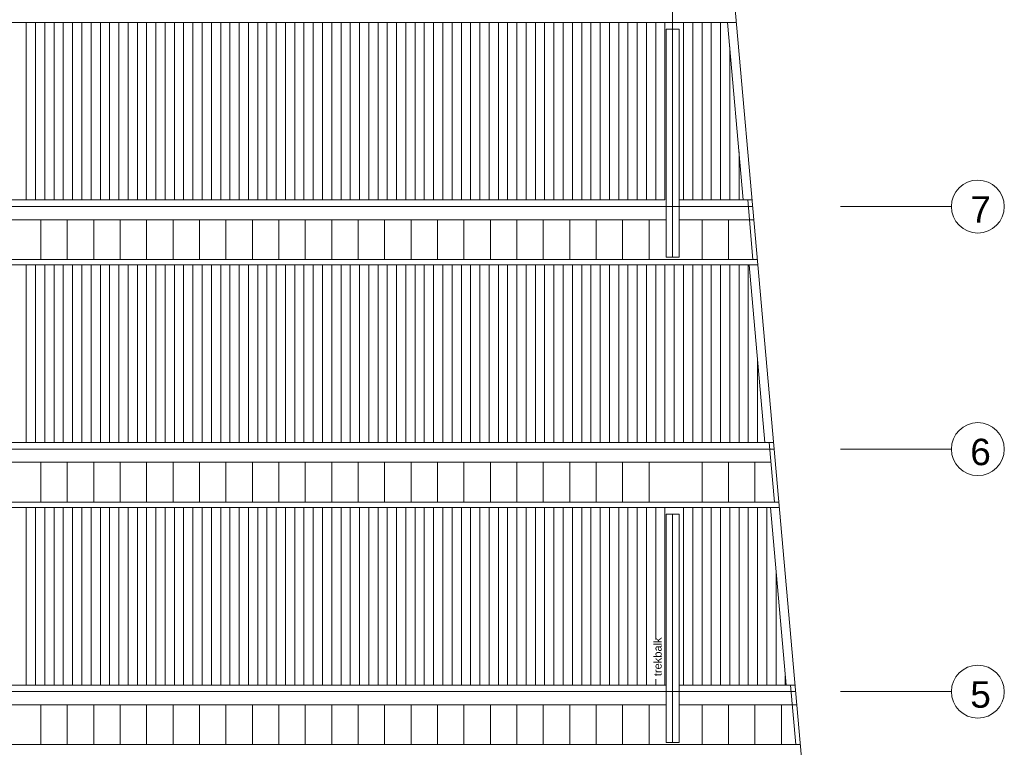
# Model space of a CAD drawing. Header units: millimetres. Extents: x -13022 to 1371524, y -38729 to 632593.
# Tile 337 of 381: x 819611 to 841950, y 587990 to 604490. Entities that reach past the tile are written whole.
import ezdxf
from ezdxf.lldxf.tags import DXFTag

# ---------------------------------------------------------------- set-up
doc = ezdxf.new("R2010")
doc.units = ezdxf.units.MM
doc.header["$LTSCALE"] = 35
doc.layers.add('A LIJN 1', color=1, linetype='Continuous', lineweight=20)
doc.layers.add('A LIJN 9', color=252, linetype='Continuous', lineweight=18)
doc.styles.add('Arial16', font='arial.ttf', dxfattribs={"height": 0.35})
doc.styles.add('Arial3', font='arial.ttf', dxfattribs={"height": 0.18})
tags = doc.linetypes.add('DIVIDE2', pattern=[0.625, 0.25, -0.125, 0, -0.125, 0, -0.125]).pattern_tags.tags
tags[14:15] = [DXFTag(74, 4), DXFTag(75, 0), DXFTag(340, '0'), DXFTag(46, 1.0), DXFTag(50, 0.0), DXFTag(44, 0.0), DXFTag(45, 0.0)]
tags[12:13] = [DXFTag(74, 4), DXFTag(75, 0), DXFTag(340, '0'), DXFTag(46, 1.0), DXFTag(50, 0.0), DXFTag(44, 0.0), DXFTag(45, 0.0)]
tags[10:11] = [DXFTag(74, 4), DXFTag(75, 0), DXFTag(340, '0'), DXFTag(46, 1.0), DXFTag(50, 0.0), DXFTag(44, 0.0), DXFTag(45, 0.0)]
tags[8:9] = [DXFTag(74, 4), DXFTag(75, 0), DXFTag(340, '0'), DXFTag(46, 1.0), DXFTag(50, 0.0), DXFTag(44, 0.0), DXFTag(45, 0.0)]
tags[6:7] = [DXFTag(74, 4), DXFTag(75, 0), DXFTag(340, '0'), DXFTag(46, 1.0), DXFTag(50, 0.0), DXFTag(44, 0.0), DXFTag(45, 0.0)]
tags[4:5] = [DXFTag(74, 4), DXFTag(75, 0), DXFTag(340, '0'), DXFTag(46, 1.0), DXFTag(50, 0.0), DXFTag(44, 0.0), DXFTag(45, 0.0)]

msp = doc.modelspace()

# ---------------------------------------------------------------- linework, layer by layer
at = {"layer": 'A LIJN 1', "linetype": 'Continuous'}
for p, q in [((834349.306, 621689.279), (836358.907, 598927.85)), ((834425.451, 609777.848), (834425.451, 599102.849)), ((794758.984, 604427.85), (835873.316, 604427.85)), ((834275.45, 604277.85), (834575.449, 604277.85)), ((834275.45, 599102.849), (834275.45, 604277.85)), ((834575.453, 604277.85), (834575.453, 599102.849)), ((835672.54, 604427.85), (836027.906, 600402.849)), ((836241.926, 600252.851), (795227.593, 600252.851)), ((834251.28, 600402.849), (814953.451, 600402.849)), ((836228.681, 600402.849), (834575.453, 600402.849)), ((836247.488, 599052.85), (836128.298, 600402.849)), ((814953.451, 599952.852), (834275.45, 599952.852)), ((820091.314, 599952.852), (820091.314, 599052.85)), ((820691.313, 599952.852), (820691.313, 599052.85)), ((821291.311, 599952.852), (821291.311, 599052.85)), ((821891.31, 599952.852), (821891.31, 599052.85)), ((822491.308, 599952.852), (822491.308, 599052.85)), ((823091.307, 599952.852), (823091.307, 599052.85)), ((823691.305, 599952.852), (823691.305, 599052.85)), ((824291.304, 599952.852), (824291.304, 599052.85)), ((824891.302, 599952.852), (824891.302, 599052.85)), ((825491.301, 599952.852), (825491.301, 599052.85)), ((826091.299, 599952.852), (826091.299, 599052.85)), ((826691.297, 599952.852), (826691.297, 599052.85)), ((827291.296, 599952.852), (827291.296, 599052.85)), ((827891.294, 599952.852), (827891.294, 599052.85)), ((828491.293, 599952.852), (828491.293, 599052.85)), ((829091.291, 599952.852), (829091.291, 599052.85)), ((829691.29, 599952.852), (829691.29, 599052.85)), ((830291.288, 599952.852), (830291.288, 599052.85)), ((830891.287, 599952.852), (830891.287, 599052.85)), ((831491.285, 599952.852), (831491.285, 599052.85)), ((832091.284, 599952.852), (832091.284, 599052.85)), ((832691.282, 599952.852), (832691.282, 599052.85)), ((833291.281, 599952.852), (833291.281, 599052.85)), ((833891.279, 599952.852), (833891.279, 599052.85)), ((834575.453, 599952.852), (836268.411, 599952.852)), ((835091.276, 599952.852), (835091.276, 599052.85)), ((835691.274, 599952.852), (835691.274, 599052.85)), ((795227.593, 599052.85), (836347.872, 599052.85)), ((795227.593, 598927.85), (836358.907, 598927.85)), ((834275.45, 599102.849), (834575.449, 599102.849)), ((836513.502, 594902.849), (836158.132, 598927.85)), ((836358.907, 598927.85), (837485.216, 586170.93)), ((836714.275, 594902.849), (795227.593, 594902.849)), ((836613.889, 594902.849), (836733.08, 593552.85)), ((836727.518, 594752.851), (795227.593, 594752.851)), ((795227.593, 594452.852), (836653.619, 594452.852)), ((820091.314, 594452.852), (820091.314, 593552.85)), ((820691.313, 594452.852), (820691.313, 593552.85)), ((821291.311, 594452.852), (821291.311, 593552.85)), ((821891.31, 594452.852), (821891.31, 593552.85)), ((822491.308, 594452.852), (822491.308, 593552.85)), ((823091.307, 594452.852), (823091.307, 593552.85)), ((823691.305, 594452.852), (823691.305, 593552.85)), ((824291.304, 594452.852), (824291.304, 593552.85)), ((824891.302, 594452.852), (824891.302, 593552.85)), ((825491.301, 594452.852), (825491.301, 593552.85)), ((826091.299, 594452.852), (826091.299, 593552.85)), ((826691.297, 594452.852), (826691.297, 593552.85)), ((827291.296, 594452.852), (827291.296, 593552.85)), ((827891.294, 594452.852), (827891.294, 593552.85)), ((828491.293, 594452.852), (828491.293, 593552.85)), ((829091.291, 594452.852), (829091.291, 593552.85)), ((829691.29, 594452.852), (829691.29, 593552.85)), ((830291.288, 594452.852), (830291.288, 593552.85)), ((830891.287, 594452.852), (830891.287, 593552.85)), ((831491.285, 594452.852), (831491.285, 593552.85)), ((832091.284, 594452.852), (832091.284, 593552.85)), ((832691.282, 594452.852), (832691.282, 593552.85)), ((833291.281, 594452.852), (833291.281, 593552.85)), ((833891.279, 594452.852), (833891.279, 593552.85)), ((835091.276, 594452.852), (835091.276, 593552.85)), ((835691.274, 594452.852), (835691.274, 593552.85)), ((836291.273, 594452.852), (836291.273, 593552.85)), ((795227.593, 593552.85), (836833.467, 593552.85)), ((836844.503, 593427.85), (795227.593, 593427.85)), ((836643.728, 593427.85), (836999.094, 589402.849)), ((834425.451, 593277.851), (834425.451, 588102.852)), ((834575.453, 593277.851), (834575.453, 588102.852)), ((834275.45, 589402.849), (814953.451, 589402.849)), ((837199.869, 589402.849), (834575.453, 589402.849)), ((837099.485, 589402.849), (837218.675, 588052.851)), ((837213.114, 589252.851), (795227.593, 589252.851)), ((814953.451, 588952.852), (834275.45, 588952.852)), ((820091.314, 588952.852), (820091.314, 588052.85)), ((820691.313, 588952.852), (820691.313, 588052.85)), ((821291.311, 588952.852), (821291.311, 588052.85)), ((821891.31, 588952.852), (821891.31, 588052.85)), ((822491.308, 588952.852), (822491.308, 588052.85)), ((823091.307, 588952.852), (823091.307, 588052.85)), ((823691.305, 588952.852), (823691.305, 588052.85)), ((824291.304, 588952.852), (824291.304, 588052.85)), ((824891.302, 588952.852), (824891.302, 588052.85)), ((825491.301, 588952.852), (825491.301, 588052.85)), ((826091.299, 588952.852), (826091.299, 588052.85)), ((826691.297, 588952.852), (826691.297, 588052.85)), ((827291.296, 588952.852), (827291.296, 588052.85)), ((827891.294, 588952.852), (827891.294, 588052.85)), ((828491.293, 588952.852), (828491.293, 588052.85)), ((829091.291, 588952.852), (829091.291, 588052.85)), ((829691.29, 588952.852), (829691.29, 588052.85)), ((830291.288, 588952.852), (830291.288, 588052.85)), ((830891.287, 588952.852), (830891.287, 588052.85)), ((831491.285, 588952.852), (831491.285, 588052.85)), ((832091.284, 588952.852), (832091.284, 588052.85)), ((832691.282, 588952.852), (832691.282, 588052.85)), ((833291.281, 588952.852), (833291.281, 588052.85)), ((833891.279, 588952.852), (833891.279, 588052.85)), ((834575.453, 588952.852), (837239.599, 588952.852)), ((835091.276, 588952.852), (835091.276, 588052.85)), ((835691.274, 588952.852), (835691.274, 588052.85)), ((836291.273, 588952.852), (836291.273, 588052.85)), ((836891.271, 588952.852), (836891.271, 588052.85)), ((795227.593, 588052.851), (837319.063, 588052.851)), ((834275.45, 588102.852), (834575.449, 588102.852))]:
    msp.add_line(p, q, dxfattribs=at)
at = {"layer": 'A LIJN 1', "color": 1, "linetype": 'DIVIDE2'}
for p, q in [((840749.96, 600252.847), (838235.22, 600252.847)), ((840749.96, 594752.851), (838235.22, 594752.851)), ((840749.96, 589252.851), (838235.22, 589252.851))]:
    msp.add_line(p, q, dxfattribs=at)
at = {"layer": 'A LIJN 1', "color": 2, "linetype": 'Continuous', "lineweight": 0}
for centre, ratio, start_param, end_param in [((841349.962, 600252.241), 0.999035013, 0.000004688, 6.28317967), ((841349.962, 594752.241), 0.999487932, 0.000004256, 6.283179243), ((841349.962, 589252.241), 0.999487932, 0.000004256, 6.283179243)]:
    msp.add_ellipse(centre, major_axis=(0.359, 600), ratio=ratio, start_param=start_param, end_param=end_param, dxfattribs=at)
at = {"layer": 'A LIJN 9', "linetype": 'Continuous'}
for p, q in [((819761.343, 604427.85), (819761.343, 600402.849)), ((819971.342, 604427.85), (819971.342, 600402.849)), ((820181.341, 604427.85), (820181.341, 600402.849)), ((820391.34, 604427.85), (820391.34, 600402.849)), ((820601.339, 604427.85), (820601.339, 600402.849)), ((820811.339, 604427.85), (820811.339, 600402.849)), ((821021.338, 604427.85), (821021.338, 600402.849)), ((821231.337, 604427.85), (821231.337, 600402.849)), ((821441.336, 604427.85), (821441.336, 600402.849)), ((821651.335, 604427.85), (821651.335, 600402.849)), ((821861.334, 604427.85), (821861.334, 600402.849)), ((822071.333, 604427.85), (822071.333, 600402.849)), ((822281.332, 604427.85), (822281.332, 600402.849)), ((822491.331, 604427.85), (822491.331, 600402.849)), ((822701.33, 604427.85), (822701.33, 600402.849)), ((822911.329, 604427.85), (822911.329, 600402.849)), ((823121.328, 604427.85), (823121.328, 600402.849)), ((823331.327, 604427.85), (823331.327, 600402.849)), ((823541.327, 604427.85), (823541.327, 600402.849)), ((823751.326, 604427.85), (823751.326, 600402.849)), ((823961.325, 604427.85), (823961.325, 600402.849)), ((824171.324, 604427.85), (824171.324, 600402.849)), ((824381.323, 604427.85), (824381.323, 600402.849)), ((824591.322, 604427.85), (824591.322, 600402.849)), ((824801.321, 604427.85), (824801.321, 600402.849)), ((825011.32, 604427.85), (825011.32, 600402.849)), ((825221.319, 604427.85), (825221.319, 600402.849)), ((825431.318, 604427.85), (825431.318, 600402.849)), ((825641.317, 604427.85), (825641.317, 600402.849)), ((825851.316, 604427.85), (825851.316, 600402.849)), ((826061.316, 604427.85), (826061.316, 600402.849)), ((826271.315, 604427.85), (826271.315, 600402.849)), ((826481.314, 604427.85), (826481.314, 600402.849)), ((826691.313, 604427.85), (826691.313, 600402.849)), ((826901.312, 604427.85), (826901.312, 600402.849)), ((827111.311, 604427.85), (827111.311, 600402.849)), ((827321.31, 604427.85), (827321.31, 600402.849)), ((827531.309, 604427.85), (827531.309, 600402.849)), ((827741.308, 604427.85), (827741.308, 600402.849)), ((827951.307, 604427.85), (827951.307, 600402.849)), ((828161.306, 604427.85), (828161.306, 600402.849)), ((828371.305, 604427.85), (828371.305, 600402.849)), ((828581.304, 604427.85), (828581.304, 600402.849)), ((828791.304, 604427.85), (828791.304, 600402.849)), ((829001.303, 604427.85), (829001.303, 600402.849)), ((829211.302, 604427.85), (829211.302, 600402.849)), ((829421.301, 604427.85), (829421.301, 600402.849)), ((829631.3, 604427.85), (829631.3, 600402.849)), ((829841.299, 604427.85), (829841.299, 600402.849)), ((830051.298, 604427.85), (830051.298, 600402.849)), ((830261.297, 604427.85), (830261.297, 600402.849)), ((830471.296, 604427.85), (830471.296, 600402.849)), ((830681.295, 604427.85), (830681.295, 600402.849)), ((830891.294, 604427.85), (830891.294, 600402.849)), ((831101.293, 604427.85), (831101.293, 600402.849)), ((831311.292, 604427.85), (831311.292, 600402.849)), ((831521.292, 604427.85), (831521.292, 600402.849)), ((831731.291, 604427.85), (831731.291, 600402.849)), ((831941.29, 604427.85), (831941.29, 600402.849)), ((832151.289, 604427.85), (832151.289, 600402.849)), ((832361.288, 604427.85), (832361.288, 600402.849)), ((832571.287, 604427.85), (832571.287, 600402.849)), ((832781.286, 604427.85), (832781.286, 600402.849)), ((832991.285, 604427.85), (832991.285, 600402.849)), ((833201.284, 604427.85), (833201.284, 600402.849)), ((833411.283, 604427.85), (833411.283, 600402.849)), ((833621.282, 604427.85), (833621.282, 600402.849)), ((833831.281, 604427.85), (833831.281, 600402.849)), ((834041.281, 604427.85), (834041.281, 600402.849)), ((834251.28, 604427.85), (834251.28, 600402.849)), ((834671.278, 604427.85), (834671.278, 600402.849)), ((834881.277, 604427.85), (834881.277, 600402.849)), ((835091.276, 604427.85), (835091.276, 600402.849)), ((835301.275, 604427.85), (835301.275, 600402.849)), ((835511.274, 604427.85), (835511.274, 600402.849)), ((835721.273, 603875.879), (835721.273, 600402.849)), ((835931.272, 601497.36), (835931.272, 600402.849)), ((819761.343, 598927.85), (819761.343, 594902.849)), ((819971.342, 598927.85), (819971.342, 594902.849)), ((820181.341, 598927.85), (820181.341, 594902.849)), ((820391.34, 598927.85), (820391.34, 594902.849)), ((820601.339, 598927.85), (820601.339, 594902.849)), ((820811.339, 598927.85), (820811.339, 594902.849)), ((821021.338, 598927.85), (821021.338, 594902.849)), ((821231.337, 598927.85), (821231.337, 594902.849)), ((821441.336, 598927.85), (821441.336, 594902.849)), ((821651.335, 598927.85), (821651.335, 594902.849)), ((821861.334, 598927.85), (821861.334, 594902.849)), ((822071.333, 598927.85), (822071.333, 594902.849)), ((822281.332, 598927.85), (822281.332, 594902.849)), ((822491.331, 598927.85), (822491.331, 594902.849)), ((822701.33, 598927.85), (822701.33, 594902.849)), ((822911.329, 598927.85), (822911.329, 594902.849)), ((823121.328, 598927.85), (823121.328, 594902.849)), ((823331.327, 598927.85), (823331.327, 594902.849)), ((823541.327, 598927.85), (823541.327, 594902.849)), ((823751.326, 598927.85), (823751.326, 594902.849)), ((823961.325, 598927.85), (823961.325, 594902.849)), ((824171.324, 598927.85), (824171.324, 594902.849)), ((824381.323, 598927.85), (824381.323, 594902.849)), ((824591.322, 598927.85), (824591.322, 594902.849)), ((824801.321, 598927.85), (824801.321, 594902.849)), ((825011.32, 598927.85), (825011.32, 594902.849)), ((825221.319, 598927.85), (825221.319, 594902.849)), ((825431.318, 598927.85), (825431.318, 594902.849)), ((825641.317, 598927.85), (825641.317, 594902.849)), ((825851.316, 598927.85), (825851.316, 594902.849)), ((826061.316, 598927.85), (826061.316, 594902.849)), ((826271.315, 598927.85), (826271.315, 594902.849)), ((826481.314, 598927.85), (826481.314, 594902.849)), ((826691.313, 598927.85), (826691.313, 594902.849)), ((826901.312, 598927.85), (826901.312, 594902.849)), ((827111.311, 598927.85), (827111.311, 594902.849)), ((827321.31, 598927.85), (827321.31, 594902.849)), ((827531.309, 598927.85), (827531.309, 594902.849)), ((827741.308, 598927.85), (827741.308, 594902.849)), ((827951.307, 598927.85), (827951.307, 594902.849)), ((828161.306, 598927.85), (828161.306, 594902.849)), ((828371.305, 598927.85), (828371.305, 594902.849)), ((828581.304, 598927.85), (828581.304, 594902.849)), ((828791.304, 598927.85), (828791.304, 594902.849)), ((829001.303, 598927.85), (829001.303, 594902.849)), ((829211.302, 598927.85), (829211.302, 594902.849)), ((829421.301, 598927.85), (829421.301, 594902.849)), ((829631.3, 598927.85), (829631.3, 594902.849)), ((829841.299, 598927.85), (829841.299, 594902.849)), ((830051.298, 598927.85), (830051.298, 594902.849)), ((830261.297, 598927.85), (830261.297, 594902.849)), ((830471.296, 598927.85), (830471.296, 594902.849)), ((830681.295, 598927.85), (830681.295, 594902.849)), ((830891.294, 598927.85), (830891.294, 594902.849)), ((831101.293, 598927.85), (831101.293, 594902.849)), ((831311.292, 598927.85), (831311.292, 594902.849)), ((831521.292, 598927.85), (831521.292, 594902.849)), ((831731.291, 598927.85), (831731.291, 594902.849)), ((831941.29, 598927.85), (831941.29, 594902.849)), ((832151.289, 598927.85), (832151.289, 594902.849)), ((832361.288, 598927.85), (832361.288, 594902.849)), ((832571.287, 598927.85), (832571.287, 594902.849)), ((832781.286, 598927.85), (832781.286, 594902.849)), ((832991.285, 598927.85), (832991.285, 594902.849)), ((833201.284, 598927.85), (833201.284, 594902.849)), ((833411.283, 598927.85), (833411.283, 594902.849)), ((833621.282, 598927.85), (833621.282, 594902.849)), ((833831.281, 598927.85), (833831.281, 594902.849)), ((834041.281, 598927.85), (834041.281, 594902.849)), ((834251.28, 598927.85), (834251.28, 594902.849)), ((834461.279, 598927.85), (834461.279, 594902.849)), ((834671.278, 598927.85), (834671.278, 594902.849)), ((834881.277, 598927.85), (834881.277, 594902.849)), ((835091.276, 598927.85), (835091.276, 594902.849)), ((835301.275, 598927.85), (835301.275, 594902.849)), ((835511.274, 598927.85), (835511.274, 594902.849)), ((835721.273, 598927.85), (835721.273, 594902.849)), ((835931.272, 598927.85), (835931.272, 594902.849)), ((836141.271, 598927.85), (836141.271, 594902.849)), ((836351.27, 596740.322), (836351.27, 594902.849)), ((819761.343, 593427.85), (819761.343, 589402.849)), ((819971.342, 593427.85), (819971.342, 589402.849)), ((820181.341, 593427.85), (820181.341, 589402.849)), ((820391.34, 593427.85), (820391.34, 589402.849)), ((820601.339, 593427.85), (820601.339, 589402.849)), ((820811.339, 593427.85), (820811.339, 589402.849)), ((821021.338, 593427.85), (821021.338, 589402.849)), ((821231.337, 593427.85), (821231.337, 589402.849)), ((821441.336, 593427.85), (821441.336, 589402.849)), ((821651.335, 593427.85), (821651.335, 589402.849)), ((821861.334, 593427.85), (821861.334, 589402.849)), ((822071.333, 593427.85), (822071.333, 589402.849)), ((822281.332, 593427.85), (822281.332, 589402.849)), ((822491.331, 593427.85), (822491.331, 589402.849)), ((822701.33, 593427.85), (822701.33, 589402.849)), ((822911.329, 593427.85), (822911.329, 589402.849)), ((823121.328, 593427.85), (823121.328, 589402.849)), ((823331.327, 593427.85), (823331.327, 589402.849)), ((823541.327, 593427.85), (823541.327, 589402.849)), ((823751.326, 593427.85), (823751.326, 589402.849)), ((823961.325, 593427.85), (823961.325, 589402.849)), ((824171.324, 593427.85), (824171.324, 589402.849)), ((824381.323, 593427.85), (824381.323, 589402.849)), ((824591.322, 593427.85), (824591.322, 589402.849)), ((824801.321, 593427.85), (824801.321, 589402.849)), ((825011.32, 593427.85), (825011.32, 589402.849)), ((825221.319, 593427.85), (825221.319, 589402.849)), ((825431.318, 593427.85), (825431.318, 589402.849)), ((825641.317, 593427.85), (825641.317, 589402.849)), ((825851.316, 593427.85), (825851.316, 589402.849)), ((826061.316, 593427.85), (826061.316, 589402.849)), ((826271.315, 593427.85), (826271.315, 589402.849)), ((826481.314, 593427.85), (826481.314, 589402.849)), ((826691.313, 593427.85), (826691.313, 589402.849)), ((826901.312, 593427.85), (826901.312, 589402.849)), ((827111.311, 593427.85), (827111.311, 589402.849)), ((827321.31, 593427.85), (827321.31, 589402.849)), ((827531.309, 593427.85), (827531.309, 589402.849)), ((827741.308, 593427.85), (827741.308, 589402.849)), ((827951.307, 593427.85), (827951.307, 589402.849)), ((828161.306, 593427.85), (828161.306, 589402.849)), ((828371.305, 593427.85), (828371.305, 589402.849)), ((828581.304, 593427.85), (828581.304, 589402.849)), ((828791.304, 593427.85), (828791.304, 589402.849)), ((829001.303, 593427.85), (829001.303, 589402.849)), ((829211.302, 593427.85), (829211.302, 589402.849)), ((829421.301, 593427.85), (829421.301, 589402.849)), ((829631.3, 593427.85), (829631.3, 589402.849)), ((829841.299, 593427.85), (829841.299, 589402.849)), ((830051.298, 593427.85), (830051.298, 589402.849)), ((830261.297, 593427.85), (830261.297, 589402.849)), ((830471.296, 593427.85), (830471.296, 589402.849)), ((830681.295, 593427.85), (830681.295, 589402.849)), ((830891.294, 593427.85), (830891.294, 589402.849)), ((831101.293, 593427.85), (831101.293, 589402.849)), ((831311.292, 593427.85), (831311.292, 589402.849)), ((831521.292, 593427.85), (831521.292, 589402.849)), ((831731.291, 593427.85), (831731.291, 589402.849)), ((831941.29, 593427.85), (831941.29, 589402.849)), ((832151.289, 593427.85), (832151.289, 589402.849)), ((832361.288, 593427.85), (832361.288, 589402.849)), ((832571.287, 593427.85), (832571.287, 589402.849)), ((832781.286, 593427.85), (832781.286, 589402.849)), ((832991.285, 593427.85), (832991.285, 589402.849)), ((833201.284, 593427.85), (833201.284, 589402.849)), ((833411.283, 593427.85), (833411.283, 589402.849)), ((833621.282, 593427.85), (833621.282, 589402.849)), ((833831.281, 593427.85), (833831.281, 589402.849)), ((834041.281, 593427.85), (834041.281, 590435.348)), ((834251.28, 593427.85), (834251.28, 589402.849)), ((834671.278, 593427.85), (834671.278, 589402.849)), ((834881.277, 593427.85), (834881.277, 589402.849)), ((835091.276, 593427.85), (835091.276, 589402.849)), ((835301.275, 593427.85), (835301.275, 589402.849)), ((835511.274, 593427.85), (835511.274, 589402.849)), ((835721.273, 593427.85), (835721.273, 589402.849)), ((835931.272, 593427.85), (835931.272, 589402.849)), ((836141.271, 593427.85), (836141.271, 589402.849)), ((836351.27, 593427.85), (836351.27, 589402.849)), ((836561.269, 593427.85), (836561.269, 589402.849)), ((834275.45, 593277.851), (834575.449, 593277.851)), ((834275.45, 588102.852), (834275.45, 593277.851)), ((836771.269, 591983.284), (836771.269, 589402.849)), ((834041.281, 589535.406), (834041.281, 589402.849)), ((836981.268, 589604.767), (836981.268, 589402.849))]:
    msp.add_line(p, q, dxfattribs=at)

# ---------------------------------------------------------------- texts
at = {"layer": 'A LIJN 1', "style": 'Arial16', "oblique": 360}
for s, p in [('7', (841177.77, 599888.441)), ('6', (841177.77, 594388.441)), ('5', (841177.77, 588888.441))]:
    msp.add_text(s, height=600, rotation=359.9656849, dxfattribs=at).set_placement(p)
at = {"layer": 'A LIJN 1', "linetype": 'Continuous', "style": 'Arial3'}
msp.add_text('trekbalk', height=180, rotation=90, dxfattribs=at).set_placement((834175.447, 589602.853))

doc.saveas('drawing.dxf')
